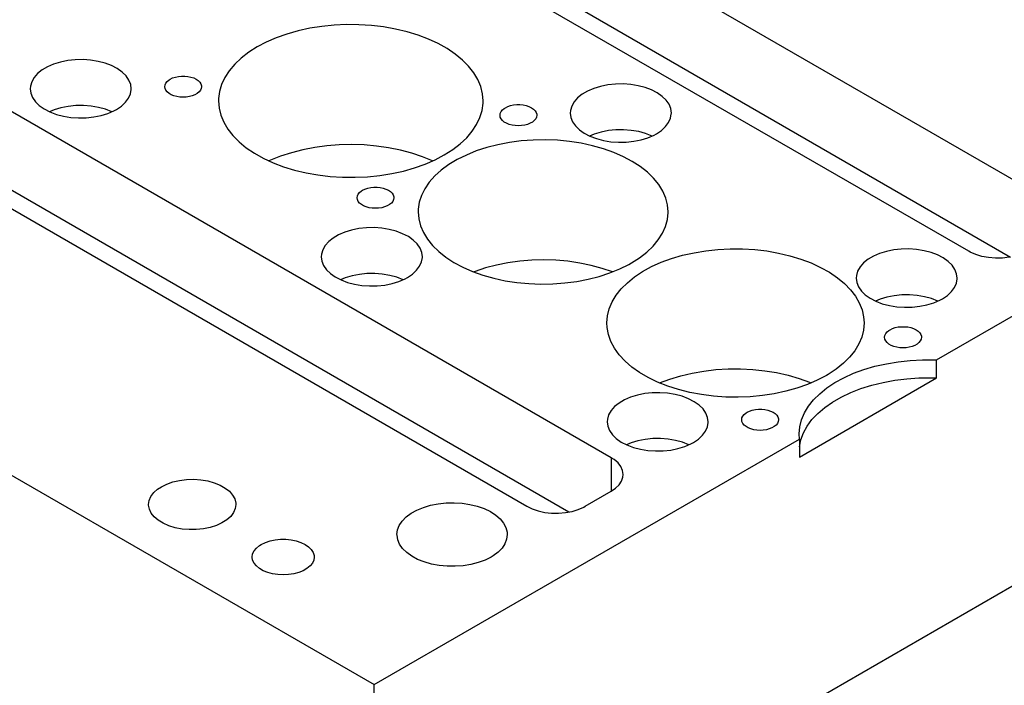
# Model space of a CAD drawing. Header units: inches. Extents: x 3 to 351, y 4 to 271.
# Tile 385 of 530: x 204.97 to 211.67, y 109.36 to 113.89. Entities that reach past the tile are written whole.
import ezdxf

# ---------------------------------------------------------------- set-up
doc = ezdxf.new("R2010")
doc.units = ezdxf.units.IN
doc.header["$LTSCALE"] = 0.5
doc.header["$MEASUREMENT"] = 0
doc.layers.add('STR_1', color=7, linetype='Continuous')

msp = doc.modelspace()

# ---------------------------------------------------------------- linework, layer by layer
at = {"layer": 'STR_1', "color": 190, "linetype": 'Continuous'}
for p, q in [((207.3347, 115.3429), (212.0016, 112.6484)), ((211.4288, 112.3178), (206.7619, 115.0122)), ((207.3347, 114.8064), (211.7135, 112.2784)), ((207.1116, 113.8559), (207.0281, 113.8474)), ((207.1962, 113.8598), (207.1116, 113.8559)), ((207.281, 113.859), (207.1962, 113.8598)), ((207.3653, 113.8537), (207.281, 113.859)), ((207.4484, 113.8438), (207.3653, 113.8537)), ((206.7908, 113.7955), (206.7185, 113.7699)), ((206.8669, 113.8171), (206.7908, 113.7955)), ((206.9463, 113.8345), (206.8669, 113.8171)), ((207.0281, 113.8474), (206.9463, 113.8345)), ((207.5295, 113.8294), (207.4484, 113.8438)), ((207.6079, 113.8107), (207.5295, 113.8294)), ((207.6829, 113.7878), (207.6079, 113.8107)), ((207.7538, 113.7609), (207.6829, 113.7878)), ((206.6507, 113.7405), (206.588, 113.7075)), ((206.7185, 113.7699), (206.6507, 113.7405)), ((207.82, 113.7303), (207.7538, 113.7609)), ((207.881, 113.6962), (207.82, 113.7303)), ((206.531, 113.6712), (206.4802, 113.632)), ((206.588, 113.7075), (206.531, 113.6712)), ((207.9361, 113.659), (207.881, 113.6962)), ((207.9849, 113.6189), (207.9361, 113.659)), ((208.9964, 110.9134), (204.3295, 113.6078)), ((205.2042, 113.5907), (205.1622, 113.5725)), ((205.2505, 113.6049), (205.2042, 113.5907)), ((205.2999, 113.6149), (205.2505, 113.6049)), ((205.3514, 113.6204), (205.2999, 113.6149)), ((205.4038, 113.6213), (205.3514, 113.6204)), ((205.4558, 113.6177), (205.4038, 113.6213)), ((205.5063, 113.6095), (205.4558, 113.6177)), ((205.554, 113.597), (205.5063, 113.6095)), ((205.5979, 113.5804), (205.554, 113.597)), ((206.4359, 113.5902), (206.3987, 113.5462)), ((206.4802, 113.632), (206.4359, 113.5902)), ((208.0269, 113.5764), (207.9849, 113.6189)), ((205.0949, 113.5264), (205.0711, 113.4994)), ((205.1255, 113.551), (205.0949, 113.5264)), ((205.1622, 113.5725), (205.1255, 113.551)), ((205.6368, 113.5602), (205.5979, 113.5804)), ((205.6701, 113.5368), (205.6368, 113.5602)), ((205.6967, 113.5108), (205.6701, 113.5368)), ((206.3987, 113.5462), (206.3688, 113.5004)), ((208.0618, 113.5318), (208.0269, 113.5764)), ((208.0893, 113.4854), (208.0618, 113.5318)), ((205.0547, 113.4707), (205.046, 113.4409)), ((205.0711, 113.4994), (205.0547, 113.4707)), ((205.7163, 113.4827), (205.6967, 113.5108)), ((205.7281, 113.4533), (205.7163, 113.4827)), ((205.7321, 113.4231), (205.7281, 113.4533)), ((205.9618, 113.4499), (205.9674, 113.4621)), ((205.9674, 113.4621), (205.9766, 113.4735)), ((205.9766, 113.4735), (205.9891, 113.4838)), ((205.9891, 113.4838), (205.9965, 113.4884)), ((205.9965, 113.4884), (206.0132, 113.4965)), ((206.0132, 113.4965), (206.0321, 113.5028)), ((206.0321, 113.5028), (206.0525, 113.5071)), ((206.0525, 113.5071), (206.074, 113.5093)), ((206.074, 113.5093), (206.0958, 113.5093)), ((206.0958, 113.5093), (206.1172, 113.5071)), ((206.1172, 113.5071), (206.1377, 113.5028)), ((206.1377, 113.5028), (206.1566, 113.4965)), ((206.1566, 113.4965), (206.1733, 113.4884)), ((206.1733, 113.4884), (206.1873, 113.4788)), ((206.1873, 113.4788), (206.1982, 113.4679)), ((206.1982, 113.4679), (206.2056, 113.4561)), ((206.2056, 113.4561), (206.2094, 113.4437)), ((206.3465, 113.4531), (206.332, 113.4049)), ((206.3688, 113.5004), (206.3465, 113.4531)), ((208.1091, 113.4378), (208.0893, 113.4854)), ((209.0249, 113.4551), (208.9733, 113.4495)), ((209.0772, 113.456), (209.0249, 113.4551)), ((209.1292, 113.4524), (209.0772, 113.456)), ((209.1797, 113.4442), (209.1292, 113.4524)), ((205.046, 113.4409), (205.0446, 113.4231)), ((205.0446, 113.4231), (205.0486, 113.3929)), ((205.0486, 113.3929), (205.0605, 113.3635)), ((205.7139, 113.3592), (205.7269, 113.3885)), ((205.7269, 113.3885), (205.732, 113.4186)), ((205.732, 113.4186), (205.7321, 113.4231)), ((205.9599, 113.4374), (205.9618, 113.4499)), ((205.9618, 113.4248), (205.9599, 113.4374)), ((205.9674, 113.4127), (205.9618, 113.4248)), ((205.9766, 113.4013), (205.9674, 113.4127)), ((205.9891, 113.391), (205.9766, 113.4013)), ((206.0045, 113.3821), (205.9891, 113.391)), ((206.1806, 113.391), (206.1652, 113.3821)), ((206.1931, 113.4013), (206.1806, 113.391)), ((206.2023, 113.4127), (206.1931, 113.4013)), ((206.208, 113.4248), (206.2023, 113.4127)), ((206.2099, 113.4374), (206.208, 113.4248)), ((206.2094, 113.4437), (206.2099, 113.4374)), ((206.332, 113.4049), (206.3255, 113.356)), ((208.1211, 113.3893), (208.1091, 113.4378)), ((208.1251, 113.3404), (208.1211, 113.3893)), ((208.7989, 113.3856), (208.7683, 113.3611)), ((208.8356, 113.4072), (208.7989, 113.3856)), ((208.8776, 113.4253), (208.8356, 113.4072)), ((208.9239, 113.4395), (208.8776, 113.4253)), ((208.9733, 113.4495), (208.9239, 113.4395)), ((209.2274, 113.4317), (209.1797, 113.4442)), ((209.2713, 113.4151), (209.2274, 113.4317)), ((209.3103, 113.3949), (209.2713, 113.4151)), ((209.3435, 113.3715), (209.3103, 113.3949)), ((205.0605, 113.3635), (205.08, 113.3354)), ((205.08, 113.3354), (205.1067, 113.3093)), ((205.6656, 113.3057), (205.6933, 113.3314)), ((205.6933, 113.3314), (205.7139, 113.3592)), ((206.0224, 113.3749), (206.0045, 113.3821)), ((206.0421, 113.3696), (206.0224, 113.3749)), ((206.0632, 113.3663), (206.0421, 113.3696)), ((206.0849, 113.3652), (206.0632, 113.3663)), ((206.1066, 113.3663), (206.0849, 113.3652)), ((206.1276, 113.3696), (206.1066, 113.3663)), ((206.1474, 113.3749), (206.1276, 113.3696)), ((206.1652, 113.3821), (206.1474, 113.3749)), ((206.3255, 113.356), (206.3251, 113.3404)), ((206.3251, 113.3404), (206.3291, 113.2915)), ((208.118, 113.2754), (208.1247, 113.3243)), ((208.1247, 113.3243), (208.1251, 113.3404)), ((208.7445, 113.3341), (208.7281, 113.3054)), ((208.7683, 113.3611), (208.7445, 113.3341)), ((209.3702, 113.3455), (209.3435, 113.3715)), ((209.3897, 113.3174), (209.3702, 113.3455)), ((209.4016, 113.2879), (209.3897, 113.3174)), ((203.7567, 113.2771), (208.4236, 110.5827)), ((205.1067, 113.3093), (205.1399, 113.2859)), ((205.1399, 113.2859), (205.1789, 113.2657)), ((205.2076, 113.28), (205.1758, 113.2671)), ((205.1789, 113.2657), (205.2228, 113.2492)), ((205.2541, 113.2939), (205.2076, 113.28)), ((205.3038, 113.3035), (205.2541, 113.2939)), ((205.3554, 113.3087), (205.3038, 113.3035)), ((205.4078, 113.3093), (205.3554, 113.3087)), ((205.4597, 113.3053), (205.4078, 113.3093)), ((205.51, 113.2968), (205.4597, 113.3053)), ((205.5575, 113.284), (205.51, 113.2968)), ((205.5263, 113.2413), (205.5726, 113.2555)), ((205.601, 113.2671), (205.5575, 113.284)), ((205.5726, 113.2555), (205.6145, 113.2736)), ((205.6145, 113.2736), (205.6315, 113.2828)), ((205.6315, 113.2828), (205.6656, 113.3057)), ((206.3291, 113.2915), (206.3411, 113.243)), ((208.1035, 113.2272), (208.118, 113.2754)), ((208.2403, 113.2435), (208.2422, 113.256)), ((208.2422, 113.256), (208.2478, 113.2681)), ((208.2478, 113.2681), (208.2571, 113.2795)), ((208.2571, 113.2795), (208.2695, 113.2898)), ((208.2695, 113.2898), (208.2769, 113.2945)), ((208.2769, 113.2945), (208.2936, 113.3026)), ((208.2936, 113.3026), (208.3125, 113.3089)), ((208.3125, 113.3089), (208.333, 113.3132)), ((208.333, 113.3132), (208.3544, 113.3154)), ((208.3544, 113.3154), (208.3762, 113.3154)), ((208.3762, 113.3154), (208.3977, 113.3132)), ((208.3977, 113.3132), (208.4181, 113.3089)), ((208.4181, 113.3089), (208.437, 113.3026)), ((208.437, 113.3026), (208.4537, 113.2945)), ((208.4537, 113.2945), (208.4677, 113.2849)), ((208.4677, 113.2849), (208.4786, 113.274)), ((208.4786, 113.274), (208.486, 113.2621)), ((208.486, 113.2621), (208.4898, 113.2497)), ((208.7194, 113.2755), (208.7181, 113.2577)), ((208.7181, 113.2577), (208.722, 113.2276)), ((208.7281, 113.3054), (208.7194, 113.2755)), ((209.4003, 113.2232), (209.4055, 113.2533)), ((209.4056, 113.2577), (209.4016, 113.2879)), ((209.4055, 113.2533), (209.4056, 113.2577)), ((205.2228, 113.2492), (205.2705, 113.2367)), ((205.2705, 113.2367), (205.3209, 113.2285)), ((205.3209, 113.2285), (205.373, 113.2248)), ((205.373, 113.2248), (205.4253, 113.2258)), ((205.4253, 113.2258), (205.4769, 113.2313)), ((205.4769, 113.2313), (205.5263, 113.2413)), ((206.3411, 113.243), (206.3609, 113.1954)), ((206.3609, 113.1954), (206.3884, 113.1491)), ((208.0811, 113.18), (208.1035, 113.2272)), ((208.2422, 113.2309), (208.2403, 113.2435)), ((208.2478, 113.2188), (208.2422, 113.2309)), ((208.2571, 113.2074), (208.2478, 113.2188)), ((208.2695, 113.1971), (208.2571, 113.2074)), ((208.285, 113.1882), (208.2695, 113.1971)), ((208.3028, 113.181), (208.285, 113.1882)), ((208.4457, 113.1882), (208.4278, 113.181)), ((208.4611, 113.1971), (208.4457, 113.1882)), ((208.4736, 113.2074), (208.4611, 113.1971)), ((208.4828, 113.2188), (208.4736, 113.2074)), ((208.4884, 113.2309), (208.4828, 113.2188)), ((208.4903, 113.2435), (208.4884, 113.2309)), ((208.4898, 113.2497), (208.4903, 113.2435)), ((208.722, 113.2276), (208.7339, 113.1981)), ((208.7339, 113.1981), (208.7534, 113.17)), ((209.3667, 113.1661), (209.3873, 113.1939)), ((209.3873, 113.1939), (209.4003, 113.2232)), ((211.2093, 111.5787), (214.1017, 113.2486)), ((206.3884, 113.1491), (206.4233, 113.1044)), ((208.0138, 113.0902), (208.0511, 113.1341)), ((208.0511, 113.1341), (208.0811, 113.18)), ((208.3226, 113.1756), (208.3028, 113.181)), ((208.3436, 113.1724), (208.3226, 113.1756)), ((208.3653, 113.1713), (208.3436, 113.1724)), ((208.387, 113.1724), (208.3653, 113.1713)), ((208.4081, 113.1756), (208.387, 113.1724)), ((208.4278, 113.181), (208.4081, 113.1756)), ((208.7534, 113.17), (208.7801, 113.144)), ((208.7801, 113.144), (208.8133, 113.1206)), ((208.8133, 113.1206), (208.8523, 113.1004)), ((208.9275, 113.1285), (208.881, 113.1146)), ((208.9772, 113.1382), (208.9275, 113.1285)), ((209.0288, 113.1434), (208.9772, 113.1382)), ((209.0812, 113.144), (209.0288, 113.1434)), ((209.1331, 113.14), (209.0812, 113.144)), ((209.1834, 113.1315), (209.1331, 113.14)), ((209.2309, 113.1186), (209.1834, 113.1315)), ((209.2744, 113.1018), (209.2309, 113.1186)), ((209.288, 113.1083), (209.3049, 113.1174)), ((209.3049, 113.1174), (209.339, 113.1404)), ((209.339, 113.1404), (209.3667, 113.1661)), ((208.7083, 110.5433), (204.3295, 113.0714)), ((206.4233, 113.1044), (206.4653, 113.0619)), ((206.4653, 113.0619), (206.5141, 113.0218)), ((207.9695, 113.0484), (208.0138, 113.0902)), ((208.3043, 113.0578), (208.2261, 113.0428)), ((208.3847, 113.0684), (208.3043, 113.0578)), ((208.4665, 113.0744), (208.3847, 113.0684)), ((208.5489, 113.0758), (208.4665, 113.0744)), ((208.6311, 113.0726), (208.5489, 113.0758)), ((208.7125, 113.0649), (208.6311, 113.0726)), ((208.7921, 113.0526), (208.7125, 113.0649)), ((208.8693, 113.0359), (208.7921, 113.0526)), ((208.881, 113.1146), (208.8492, 113.1018)), ((208.8523, 113.1004), (208.8962, 113.0838)), ((208.8962, 113.0838), (208.9439, 113.0713)), ((208.9439, 113.0713), (208.9944, 113.0631)), ((208.9944, 113.0631), (209.0464, 113.0595)), ((209.0464, 113.0595), (209.0988, 113.0604)), ((209.0988, 113.0604), (209.1503, 113.066)), ((209.1503, 113.066), (209.1997, 113.076)), ((209.1997, 113.076), (209.246, 113.0902)), ((209.246, 113.0902), (209.288, 113.1083)), ((206.5141, 113.0218), (206.5692, 112.9846)), ((206.5692, 112.9846), (206.6302, 112.9505)), ((206.8219, 112.9885), (206.748, 112.9645)), ((206.8995, 113.0083), (206.8219, 112.9885)), ((206.9799, 113.0239), (206.8995, 113.0083)), ((207.0625, 113.035), (206.9799, 113.0239)), ((207.1466, 113.0415), (207.0625, 113.035)), ((207.2314, 113.0435), (207.1466, 113.0415)), ((207.3161, 113.0409), (207.2314, 113.0435)), ((207.4, 113.0336), (207.3161, 113.0409)), ((207.4823, 113.0219), (207.4, 113.0336)), ((207.5624, 113.0057), (207.4823, 113.0219)), ((207.6394, 112.9852), (207.5624, 113.0057)), ((207.7128, 112.9606), (207.6394, 112.9852)), ((207.8615, 112.973), (207.9186, 113.0092)), ((207.9186, 113.0092), (207.9695, 113.0484)), ((208.0791, 113), (208.0116, 112.9726)), ((208.1508, 113.0234), (208.0791, 113)), ((208.2261, 113.0428), (208.1508, 113.0234)), ((208.9434, 113.015), (208.8693, 113.0359)), ((209.0136, 112.99), (208.9434, 113.015)), ((209.0793, 112.9613), (209.0136, 112.99)), ((206.6302, 112.9505), (206.6964, 112.9199)), ((206.6782, 112.9366), (206.6683, 112.9322)), ((206.748, 112.9645), (206.6782, 112.9366)), ((206.6964, 112.9199), (206.7673, 112.893)), ((207.7819, 112.9322), (207.7128, 112.9606)), ((207.7317, 112.9109), (207.7995, 112.9404)), ((207.7995, 112.9404), (207.8615, 112.973)), ((207.949, 112.9416), (207.892, 112.9073)), ((208.0116, 112.9726), (207.949, 112.9416)), ((209.1398, 112.929), (209.0793, 112.9613)), ((209.1946, 112.8934), (209.1398, 112.929)), ((206.7673, 112.893), (206.8423, 112.8701)), ((206.8423, 112.8701), (206.9207, 112.8514)), ((206.9207, 112.8514), (207.0018, 112.8371)), ((207.5039, 112.8464), (207.5833, 112.8637)), ((207.5833, 112.8637), (207.6594, 112.8853)), ((207.6594, 112.8853), (207.7317, 112.9109)), ((207.8409, 112.8699), (207.7964, 112.8298)), ((207.892, 112.9073), (207.8409, 112.8699)), ((209.2432, 112.855), (209.1946, 112.8934)), ((209.2852, 112.814), (209.2432, 112.855)), ((207.0018, 112.8371), (207.0849, 112.8272)), ((207.0849, 112.8272), (207.1692, 112.8218)), ((207.1692, 112.8218), (207.254, 112.8211)), ((207.254, 112.8211), (207.3386, 112.825)), ((207.3386, 112.825), (207.4221, 112.8334)), ((207.4221, 112.8334), (207.5039, 112.8464)), ((207.7588, 112.7875), (207.7285, 112.7432)), ((207.7964, 112.8298), (207.7588, 112.7875)), ((209.32, 112.7709), (209.2852, 112.814)), ((207.2756, 112.7068), (207.2848, 112.7182)), ((207.2848, 112.7182), (207.2973, 112.7285)), ((207.2973, 112.7285), (207.3046, 112.7332)), ((207.3046, 112.7332), (207.3213, 112.7412)), ((207.3213, 112.7412), (207.3402, 112.7475)), ((207.3402, 112.7475), (207.3607, 112.7518)), ((207.3607, 112.7518), (207.3821, 112.754)), ((207.3821, 112.754), (207.4039, 112.754)), ((207.4039, 112.754), (207.4254, 112.7518)), ((207.4254, 112.7518), (207.4459, 112.7475)), ((207.4459, 112.7475), (207.4647, 112.7412)), ((207.4647, 112.7412), (207.4814, 112.7332)), ((207.4814, 112.7332), (207.4954, 112.7235)), ((207.4954, 112.7235), (207.5063, 112.7126)), ((207.7285, 112.7432), (207.7058, 112.6975)), ((209.3475, 112.726), (209.32, 112.7709)), ((209.3673, 112.6798), (209.3475, 112.726)), ((201.6566, 112.677), (207.3842, 109.3702)), ((207.268, 112.6821), (207.2699, 112.6947)), ((207.2699, 112.6696), (207.268, 112.6821)), ((207.2699, 112.6947), (207.2756, 112.7068)), ((207.2756, 112.6574), (207.2699, 112.6696)), ((207.2848, 112.646), (207.2756, 112.6574)), ((207.5105, 112.6574), (207.5013, 112.646)), ((207.5063, 112.7126), (207.5138, 112.7008)), ((207.5161, 112.6696), (207.5105, 112.6574)), ((207.5138, 112.7008), (207.5176, 112.6884)), ((207.518, 112.6821), (207.5161, 112.6696)), ((207.5176, 112.6884), (207.518, 112.6821)), ((207.6908, 112.6507), (207.6838, 112.6032)), ((207.7058, 112.6975), (207.6908, 112.6507)), ((209.3792, 112.6327), (209.3673, 112.6798)), ((207.2973, 112.6357), (207.2848, 112.646)), ((207.3127, 112.6268), (207.2973, 112.6357)), ((207.3305, 112.6196), (207.3127, 112.6268)), ((207.3503, 112.6143), (207.3305, 112.6196)), ((207.3713, 112.6111), (207.3503, 112.6143)), ((207.393, 112.61), (207.3713, 112.6111)), ((207.4147, 112.6111), (207.393, 112.61)), ((207.4358, 112.6143), (207.4147, 112.6111)), ((207.4555, 112.6196), (207.4358, 112.6143)), ((207.4734, 112.6268), (207.4555, 112.6196)), ((207.4888, 112.6357), (207.4734, 112.6268)), ((207.5013, 112.646), (207.4888, 112.6357)), ((207.6838, 112.6032), (207.6832, 112.5852)), ((207.6832, 112.5852), (207.6872, 112.5376)), ((209.3785, 112.5331), (209.3832, 112.5806)), ((209.3832, 112.5852), (209.3792, 112.6327)), ((209.3832, 112.5806), (209.3832, 112.5852)), ((207.6872, 112.5376), (207.6992, 112.4905)), ((209.3657, 112.4861), (209.3785, 112.5331)), ((207.1841, 112.4476), (207.1421, 112.4295)), ((207.2304, 112.4618), (207.1841, 112.4476)), ((207.2798, 112.4718), (207.2304, 112.4618)), ((207.3313, 112.4773), (207.2798, 112.4718)), ((207.3837, 112.4783), (207.3313, 112.4773)), ((207.4357, 112.4746), (207.3837, 112.4783)), ((207.4862, 112.4664), (207.4357, 112.4746)), ((207.5339, 112.4539), (207.4862, 112.4664)), ((207.5778, 112.4374), (207.5339, 112.4539)), ((207.6992, 112.4905), (207.719, 112.4443)), ((209.3452, 112.44), (209.3657, 112.4861)), ((207.0748, 112.3833), (207.051, 112.3564)), ((207.1054, 112.4079), (207.0748, 112.3833)), ((207.1421, 112.4295), (207.1054, 112.4079)), ((207.6167, 112.4172), (207.5778, 112.4374)), ((207.65, 112.3938), (207.6167, 112.4172)), ((207.6766, 112.3677), (207.65, 112.3938)), ((207.719, 112.4443), (207.7465, 112.3995)), ((207.7465, 112.3995), (207.7813, 112.3563)), ((209.2815, 112.3523), (209.317, 112.3953)), ((209.317, 112.3953), (209.3452, 112.44)), ((207.0346, 112.3276), (207.0259, 112.2978)), ((207.051, 112.3564), (207.0346, 112.3276)), ((207.6962, 112.3396), (207.6766, 112.3677)), ((207.708, 112.3102), (207.6962, 112.3396)), ((207.7813, 112.3563), (207.8232, 112.3153)), ((207.8232, 112.3153), (207.8719, 112.2769)), ((209.2389, 112.3116), (209.2815, 112.3523)), ((209.5598, 112.3082), (209.6402, 112.3216)), ((209.6402, 112.3216), (209.7224, 112.3304)), ((209.7224, 112.3304), (209.8057, 112.3347)), ((209.8057, 112.3347), (209.8894, 112.3343)), ((209.8894, 112.3343), (209.9726, 112.3294)), ((209.9726, 112.3294), (210.0546, 112.3199)), ((210.0546, 112.3199), (210.1346, 112.3059)), ((210.8684, 112.3169), (210.8222, 112.3026)), ((210.9179, 112.3269), (210.8684, 112.3169)), ((210.9694, 112.3324), (210.9179, 112.3269)), ((211.0218, 112.3333), (210.9694, 112.3324)), ((211.0738, 112.3297), (211.0218, 112.3333)), ((211.1242, 112.3215), (211.0738, 112.3297)), ((211.172, 112.309), (211.1242, 112.3215)), ((211.4388, 112.3123), (211.4288, 112.3178)), ((207.0259, 112.2978), (207.0245, 112.28)), ((207.0245, 112.28), (207.0285, 112.2498)), ((207.0285, 112.2498), (207.0404, 112.2204)), ((207.7068, 112.2454), (207.7119, 112.2755)), ((207.712, 112.28), (207.708, 112.3102)), ((207.7119, 112.2755), (207.712, 112.28)), ((207.8719, 112.2769), (207.9267, 112.2414)), ((208.3744, 112.2508), (208.2943, 112.2396)), ((208.4561, 112.2574), (208.3744, 112.2508)), ((208.5385, 112.2594), (208.4561, 112.2574)), ((208.6208, 112.2568), (208.5385, 112.2594)), ((208.7023, 112.2496), (208.6208, 112.2568)), ((208.7822, 112.2379), (208.7023, 112.2496)), ((209.1343, 112.2382), (209.1897, 112.2734)), ((209.1897, 112.2734), (209.2389, 112.3116)), ((209.3369, 112.2427), (209.4075, 112.2686)), ((209.4075, 112.2686), (209.482, 112.2905)), ((209.482, 112.2905), (209.5598, 112.3082)), ((210.1346, 112.3059), (210.212, 112.2875)), ((210.212, 112.2875), (210.286, 112.265)), ((210.286, 112.265), (210.3559, 112.2385)), ((210.7435, 112.2629), (210.7129, 112.2384)), ((210.7802, 112.2845), (210.7435, 112.2629)), ((210.8222, 112.3026), (210.7802, 112.2845)), ((211.2158, 112.2924), (211.172, 112.309)), ((211.2548, 112.2722), (211.2158, 112.2924)), ((211.288, 112.2488), (211.2548, 112.2722)), ((211.3147, 112.2228), (211.288, 112.2488)), ((211.4764, 112.2957), (211.4388, 112.3123)), ((211.5183, 112.2831), (211.4764, 112.2957)), ((211.5632, 112.2746), (211.5183, 112.2831)), ((211.61, 112.2707), (211.5632, 112.2746)), ((211.6573, 112.2714), (211.61, 112.2707)), ((211.7037, 112.2766), (211.6573, 112.2714)), ((207.0404, 112.2204), (207.0599, 112.1923)), ((207.0599, 112.1923), (207.0866, 112.1663)), ((207.6455, 112.1626), (207.6732, 112.1883)), ((207.6732, 112.1883), (207.6937, 112.2161)), ((207.6937, 112.2161), (207.7068, 112.2454)), ((207.9267, 112.2414), (207.9872, 112.2091)), ((207.9872, 112.2091), (208.0529, 112.1803)), ((208.0529, 112.1803), (208.1231, 112.1553)), ((208.0703, 112.1802), (208.0616, 112.1769)), ((208.1415, 112.2042), (208.0703, 112.1802)), ((208.2164, 112.224), (208.1415, 112.2042)), ((208.2943, 112.2396), (208.2164, 112.224)), ((208.8597, 112.2218), (208.7822, 112.2379)), ((208.9342, 112.2014), (208.8597, 112.2218)), ((209.0049, 112.1769), (208.9342, 112.2014)), ((208.9874, 112.1704), (209.0549, 112.1977)), ((209.0549, 112.1977), (209.1175, 112.2287)), ((209.1175, 112.2287), (209.1343, 112.2382)), ((209.1552, 112.1434), (209.2102, 112.1798)), ((209.2102, 112.1798), (209.2709, 112.213)), ((209.2709, 112.213), (209.3369, 112.2427)), ((210.3559, 112.2385), (210.4211, 112.2083)), ((210.4211, 112.2083), (210.4811, 112.1746)), ((210.6726, 112.1827), (210.664, 112.1529)), ((210.6891, 112.2114), (210.6726, 112.1827)), ((210.7129, 112.2384), (210.6891, 112.2114)), ((211.3342, 112.1947), (211.3147, 112.2228)), ((211.3461, 112.1652), (211.3342, 112.1947)), ((207.0866, 112.1663), (207.1198, 112.1429)), ((207.1198, 112.1429), (207.1588, 112.1226)), ((207.1875, 112.1369), (207.1557, 112.1241)), ((207.1588, 112.1226), (207.2027, 112.1061)), ((207.234, 112.1508), (207.1875, 112.1369)), ((207.2837, 112.1605), (207.234, 112.1508)), ((207.3353, 112.1656), (207.2837, 112.1605)), ((207.3877, 112.1662), (207.3353, 112.1656)), ((207.4396, 112.1622), (207.3877, 112.1662)), ((207.4899, 112.1537), (207.4396, 112.1622)), ((207.5374, 112.1409), (207.4899, 112.1537)), ((207.5062, 112.0982), (207.5525, 112.1124)), ((207.5809, 112.1241), (207.5374, 112.1409)), ((207.5525, 112.1124), (207.5944, 112.1305)), ((207.5944, 112.1305), (207.6114, 112.1397)), ((207.6114, 112.1397), (207.6455, 112.1626)), ((208.1231, 112.1553), (208.1971, 112.1344)), ((208.1971, 112.1344), (208.2744, 112.1177)), ((208.2744, 112.1177), (208.354, 112.1055)), ((208.6818, 112.102), (208.7621, 112.1126)), ((208.7621, 112.1126), (208.8404, 112.1276)), ((208.8404, 112.1276), (208.9157, 112.1469)), ((208.9157, 112.1469), (208.9874, 112.1704)), ((209.1065, 112.1041), (209.1552, 112.1434)), ((210.4811, 112.1746), (210.5352, 112.1378)), ((210.5352, 112.1378), (210.5829, 112.0981)), ((210.664, 112.1529), (210.6626, 112.1351)), ((210.6626, 112.1351), (210.6666, 112.1049)), ((211.3448, 112.1005), (211.35, 112.1306)), ((211.3501, 112.1351), (211.3461, 112.1652)), ((211.35, 112.1306), (211.3501, 112.1351)), ((207.2027, 112.1061), (207.2504, 112.0936)), ((207.2504, 112.0936), (207.3008, 112.0854)), ((207.3008, 112.0854), (207.3529, 112.0817)), ((207.3529, 112.0817), (207.4052, 112.0827)), ((207.4052, 112.0827), (207.4568, 112.0882)), ((207.4568, 112.0882), (207.5062, 112.0982)), ((208.354, 112.1055), (208.4353, 112.0977)), ((208.4353, 112.0977), (208.5176, 112.0945)), ((208.5176, 112.0945), (208.6, 112.0959)), ((208.6, 112.0959), (208.6818, 112.102)), ((209.0296, 112.0185), (209.0645, 112.0624)), ((209.0645, 112.0624), (209.1065, 112.1041)), ((210.5829, 112.0981), (210.6239, 112.056)), ((210.6239, 112.056), (210.6577, 112.0118)), ((210.6666, 112.1049), (210.6785, 112.0754)), ((210.6785, 112.0754), (210.698, 112.0474)), ((210.698, 112.0474), (210.7247, 112.0213)), ((211.3112, 112.0434), (211.3318, 112.0712)), ((211.3318, 112.0712), (211.3448, 112.1005)), ((209.0022, 111.9729), (209.0296, 112.0185)), ((210.6577, 112.0118), (210.684, 111.966)), ((210.7247, 112.0213), (210.7579, 111.9979)), ((210.7579, 111.9979), (210.7969, 111.9777)), ((210.8255, 111.992), (210.7937, 111.9791)), ((210.7969, 111.9777), (210.8407, 111.9612)), ((210.8721, 112.0059), (210.8255, 111.992)), ((210.9217, 112.0155), (210.8721, 112.0059)), ((210.9733, 112.0207), (210.9217, 112.0155)), ((211.0257, 112.0213), (210.9733, 112.0207)), ((211.0777, 112.0173), (211.0257, 112.0213)), ((211.128, 112.0088), (211.0777, 112.0173)), ((211.1754, 111.996), (211.128, 112.0088)), ((211.219, 111.9791), (211.1754, 111.996)), ((211.1905, 111.9675), (211.2325, 111.9856)), ((211.2325, 111.9856), (211.2494, 111.9947)), ((211.2494, 111.9947), (211.2835, 112.0177)), ((211.2835, 112.0177), (211.3112, 112.0434)), ((208.9704, 111.8781), (208.9823, 111.9259)), ((208.9823, 111.9259), (209.0022, 111.9729)), ((210.684, 111.966), (210.7027, 111.9189)), ((210.7027, 111.9189), (210.7135, 111.871)), ((210.8407, 111.9612), (210.8885, 111.9487)), ((210.8885, 111.9487), (210.9389, 111.9405)), ((210.9389, 111.9405), (210.9909, 111.9368)), ((210.9909, 111.9368), (211.0433, 111.9378)), ((211.0433, 111.9378), (211.0948, 111.9433)), ((211.0948, 111.9433), (211.1443, 111.9533)), ((211.1443, 111.9533), (211.1905, 111.9675)), ((208.9664, 111.8299), (208.9704, 111.8781)), ((210.7135, 111.871), (210.7164, 111.8299)), ((208.968, 111.799), (208.9664, 111.8299)), ((208.9771, 111.751), (208.968, 111.799)), ((210.7124, 111.7817), (210.7004, 111.7339)), ((210.7164, 111.8299), (210.7124, 111.7817)), ((210.8733, 111.769), (210.8858, 111.7793)), ((210.8858, 111.7793), (210.8932, 111.784)), ((210.8932, 111.784), (210.9099, 111.7921)), ((210.9099, 111.7921), (210.9288, 111.7984)), ((210.9288, 111.7984), (210.9492, 111.8027)), ((210.9492, 111.8027), (210.9707, 111.8048)), ((210.9707, 111.8048), (210.9925, 111.8048)), ((210.9925, 111.8048), (211.014, 111.8027)), ((211.014, 111.8027), (211.0344, 111.7984)), ((211.0344, 111.7984), (211.0533, 111.7921)), ((211.0533, 111.7921), (211.07, 111.784)), ((211.07, 111.784), (211.084, 111.7743)), ((208.9941, 111.7038), (208.9771, 111.751)), ((210.7004, 111.7339), (210.6806, 111.687)), ((210.8566, 111.733), (210.8585, 111.7455)), ((210.8585, 111.7204), (210.8566, 111.733)), ((210.8585, 111.7455), (210.8641, 111.7576)), ((210.8641, 111.7083), (210.8585, 111.7204)), ((210.8641, 111.7576), (210.8733, 111.769)), ((211.084, 111.7743), (211.0949, 111.7635)), ((211.0949, 111.7635), (211.1023, 111.7516)), ((211.1047, 111.7204), (211.0991, 111.7083)), ((211.1023, 111.7516), (211.1061, 111.7392)), ((211.1066, 111.733), (211.1047, 111.7204)), ((211.1061, 111.7392), (211.1066, 111.733)), ((209.0188, 111.6576), (208.9941, 111.7038)), ((209.0511, 111.6131), (209.0188, 111.6576)), ((210.6806, 111.687), (210.6532, 111.6414)), ((210.8733, 111.6969), (210.8641, 111.7083)), ((210.8858, 111.6866), (210.8733, 111.6969)), ((210.9013, 111.6777), (210.8858, 111.6866)), ((210.9191, 111.6705), (210.9013, 111.6777)), ((210.9388, 111.6651), (210.9191, 111.6705)), ((210.9599, 111.6619), (210.9388, 111.6651)), ((210.9816, 111.6608), (210.9599, 111.6619)), ((211.0033, 111.6619), (210.9816, 111.6608)), ((211.0244, 111.6651), (211.0033, 111.6619)), ((211.0441, 111.6705), (211.0244, 111.6651)), ((211.0619, 111.6777), (211.0441, 111.6705)), ((211.0774, 111.6866), (211.0619, 111.6777)), ((211.0899, 111.6969), (211.0774, 111.6866)), ((211.0991, 111.7083), (211.0899, 111.6969)), ((209.0906, 111.5705), (209.0511, 111.6131)), ((210.6183, 111.5975), (210.5763, 111.5557)), ((210.6532, 111.6414), (210.6183, 111.5975)), ((211.0306, 111.5751), (211.1139, 111.5794)), ((211.1139, 111.5794), (211.1975, 111.5791)), ((211.1975, 111.5791), (211.2093, 111.5787)), ((211.2093, 111.4562), (211.2093, 111.5787)), ((209.1369, 111.5303), (209.0906, 111.5705)), ((209.1897, 111.4928), (209.1369, 111.5303)), ((209.6272, 111.5032), (209.7092, 111.5128)), ((209.7092, 111.5128), (209.7924, 111.5178)), ((209.7924, 111.5178), (209.876, 111.5182)), ((209.876, 111.5182), (209.9593, 111.514)), ((209.9593, 111.514), (210.0416, 111.5052)), ((210.5276, 111.5164), (210.4726, 111.4801)), ((210.5763, 111.5557), (210.5276, 111.5164)), ((210.645, 111.4874), (210.7156, 111.5133)), ((210.7156, 111.5133), (210.7901, 111.5353)), ((210.7901, 111.5353), (210.868, 111.553)), ((210.868, 111.553), (210.9483, 111.5663)), ((210.9483, 111.5663), (211.0306, 111.5751)), ((209.2484, 111.4584), (209.1897, 111.4928)), ((209.3125, 111.4274), (209.2484, 111.4584)), ((209.326, 111.4217), (209.3959, 111.4482)), ((209.3959, 111.4482), (209.4698, 111.4708)), ((209.4698, 111.4708), (209.5472, 111.4892)), ((209.5472, 111.4892), (209.6272, 111.5032)), ((210.0416, 111.5052), (210.122, 111.4919)), ((210.122, 111.4919), (210.1998, 111.4743)), ((210.1998, 111.4743), (210.2744, 111.4524)), ((210.2744, 111.4524), (210.345, 111.4265)), ((210.2766, 110.9177), (211.2093, 111.4562)), ((210.4601, 111.4727), (210.3982, 111.4402)), ((210.4726, 111.4801), (210.4601, 111.4727)), ((210.5183, 111.4245), (210.5791, 111.4577)), ((210.5791, 111.4577), (210.645, 111.4874)), ((210.9252, 111.4405), (211.007, 111.4506)), ((211.007, 111.4506), (211.0901, 111.4562)), ((211.0901, 111.4562), (211.1737, 111.4572)), ((211.1737, 111.4572), (211.2093, 111.4562)), ((214.1017, 111.4114), (207.3842, 107.5331)), ((209.3815, 111.4001), (209.3125, 111.4274)), ((209.4547, 111.3767), (209.3815, 111.4001)), ((209.5314, 111.3575), (209.4547, 111.3767)), ((210.2597, 111.3862), (210.1845, 111.3652)), ((210.3312, 111.4113), (210.2597, 111.3862)), ((210.3982, 111.4402), (210.3312, 111.4113)), ((210.345, 111.4265), (210.3568, 111.4217)), ((210.4147, 111.3489), (210.4634, 111.3881)), ((210.4634, 111.3881), (210.5183, 111.4245)), ((210.6257, 111.3569), (210.6951, 111.3839)), ((210.6951, 111.3839), (210.7685, 111.407)), ((210.7685, 111.407), (210.8455, 111.4259)), ((210.8455, 111.4259), (210.9252, 111.4405)), ((209.1286, 111.3249), (209.0867, 111.3068)), ((209.1749, 111.3391), (209.1286, 111.3249)), ((209.2244, 111.3491), (209.1749, 111.3391)), ((209.2759, 111.3546), (209.2244, 111.3491)), ((209.3283, 111.3556), (209.2759, 111.3546)), ((209.3803, 111.3519), (209.3283, 111.3556)), ((209.4307, 111.3438), (209.3803, 111.3519)), ((209.4784, 111.3312), (209.4307, 111.3438)), ((209.5223, 111.3147), (209.4784, 111.3312)), ((209.5613, 111.2945), (209.5223, 111.3147)), ((209.611, 111.3426), (209.5314, 111.3575)), ((209.6926, 111.3321), (209.611, 111.3426)), ((209.7756, 111.3262), (209.6926, 111.3321)), ((209.8592, 111.3248), (209.7756, 111.3262)), ((209.9427, 111.3281), (209.8592, 111.3248)), ((210.0252, 111.336), (209.9427, 111.3281)), ((210.106, 111.3484), (210.0252, 111.336)), ((210.1845, 111.3652), (210.106, 111.3484)), ((210.3727, 111.3071), (210.4147, 111.3489)), ((210.5021, 111.292), (210.5612, 111.3261)), ((210.5612, 111.3261), (210.6257, 111.3569)), ((209.0193, 111.2606), (208.9955, 111.2337)), ((209.0499, 111.2852), (209.0193, 111.2606)), ((209.0867, 111.3068), (209.0499, 111.2852)), ((209.5945, 111.2711), (209.5613, 111.2945)), ((209.6212, 111.245), (209.5945, 111.2711)), ((209.6407, 111.217), (209.6212, 111.245)), ((209.9565, 111.237), (209.977, 111.2413)), ((209.977, 111.2413), (209.9984, 111.2435)), ((209.9984, 111.2435), (210.0202, 111.2435)), ((210.0202, 111.2435), (210.0417, 111.2413)), ((210.0417, 111.2413), (210.0622, 111.237)), ((210.3103, 111.2176), (210.3378, 111.2632)), ((210.3378, 111.2632), (210.3727, 111.3071)), ((210.402, 111.2147), (210.4488, 111.2547)), ((210.4488, 111.2547), (210.5021, 111.292)), ((208.9705, 111.1751), (208.9691, 111.1573)), ((208.9791, 111.205), (208.9705, 111.1751)), ((208.9955, 111.2337), (208.9791, 111.205)), ((209.6526, 111.1875), (209.6407, 111.217)), ((209.6566, 111.1573), (209.6526, 111.1875)), ((209.8843, 111.1716), (209.8862, 111.1842)), ((209.8862, 111.1842), (209.8919, 111.1963)), ((209.8919, 111.1963), (209.9011, 111.2077)), ((209.9011, 111.2077), (209.9136, 111.218)), ((209.9136, 111.218), (209.9209, 111.2226)), ((209.9209, 111.2226), (209.9376, 111.2307)), ((209.9376, 111.2307), (209.9565, 111.237)), ((210.0622, 111.237), (210.081, 111.2307)), ((210.081, 111.2307), (210.0977, 111.2226)), ((210.0977, 111.2226), (210.1117, 111.213)), ((210.1117, 111.213), (210.1226, 111.2021)), ((210.1226, 111.2021), (210.1301, 111.1903)), ((210.1301, 111.1903), (210.1339, 111.1779)), ((210.1339, 111.1779), (210.1343, 111.1716)), ((210.2905, 111.1707), (210.3103, 111.2176)), ((210.362, 111.1723), (210.402, 111.2147)), ((208.9691, 111.1573), (208.9731, 111.1272)), ((208.9731, 111.1272), (208.985, 111.0977)), ((209.6383, 111.0935), (209.6513, 111.1228)), ((209.6513, 111.1228), (209.6565, 111.1529)), ((209.6565, 111.1529), (209.6566, 111.1573)), ((209.8862, 111.1591), (209.8843, 111.1716)), ((209.8919, 111.1469), (209.8862, 111.1591)), ((209.9011, 111.1355), (209.8919, 111.1469)), ((209.9136, 111.1252), (209.9011, 111.1355)), ((209.929, 111.1163), (209.9136, 111.1252)), ((209.9468, 111.1091), (209.929, 111.1163)), ((209.9666, 111.1038), (209.9468, 111.1091)), ((210.0718, 111.1091), (210.0521, 111.1038)), ((210.0897, 111.1163), (210.0718, 111.1091)), ((210.1051, 111.1252), (210.0897, 111.1163)), ((210.1176, 111.1355), (210.1051, 111.1252)), ((210.1268, 111.1469), (210.1176, 111.1355)), ((210.1324, 111.1591), (210.1268, 111.1469)), ((210.1343, 111.1716), (210.1324, 111.1591)), ((210.2745, 111.0747), (210.2785, 111.1229)), ((210.2785, 111.1229), (210.2905, 111.1707)), ((210.3039, 111.0819), (210.3292, 111.1279)), ((210.3292, 111.1279), (210.362, 111.1723)), ((207.3842, 109.3702), (210.2766, 111.0401)), ((208.985, 111.0977), (209.0045, 111.0696)), ((209.0045, 111.0696), (209.0311, 111.0436)), ((209.0311, 111.0436), (209.0644, 111.0202)), ((209.2798, 111.043), (209.2282, 111.0378)), ((209.3322, 111.0436), (209.2798, 111.043)), ((209.3842, 111.0396), (209.3322, 111.0436)), ((209.59, 111.04), (209.6177, 111.0656)), ((209.6177, 111.0656), (209.6383, 111.0935)), ((209.9876, 111.1005), (209.9666, 111.1038)), ((210.0093, 111.0995), (209.9876, 111.1005)), ((210.031, 111.1005), (210.0093, 111.0995)), ((210.0521, 111.1038), (210.031, 111.1005)), ((210.2766, 111.0401), (210.2745, 111.0747)), ((210.2766, 111.0401), (210.2766, 110.9177)), ((210.2863, 111.0347), (210.3039, 111.0819)), ((209.0644, 111.0202), (209.1034, 111)), ((209.132, 111.0142), (209.1002, 111.0014)), ((209.1034, 111), (209.1472, 110.9834)), ((209.1785, 111.0281), (209.132, 111.0142)), ((209.1472, 110.9834), (209.1949, 110.9709)), ((209.2282, 111.0378), (209.1785, 111.0281)), ((209.4344, 111.0311), (209.3842, 111.0396)), ((209.4013, 110.9656), (209.4508, 110.9755)), ((209.4819, 111.0182), (209.4344, 111.0311)), ((209.4508, 110.9755), (209.497, 110.9898)), ((209.5254, 111.0014), (209.4819, 111.0182)), ((209.497, 110.9898), (209.539, 111.0079)), ((209.539, 111.0079), (209.5559, 111.017)), ((209.5559, 111.017), (209.59, 111.04)), ((210.2766, 110.9867), (210.2863, 111.0347)), ((209.0168, 110.9003), (208.9964, 110.9134)), ((209.1949, 110.9709), (209.2454, 110.9627)), ((209.2454, 110.9627), (209.2974, 110.9591)), ((209.2974, 110.9591), (209.3498, 110.96)), ((209.3498, 110.96), (209.4013, 110.9656)), ((209.0432, 110.8776), (209.0168, 110.9003)), ((209.0626, 110.8527), (209.0432, 110.8776)), ((209.0744, 110.8263), (209.0626, 110.8527)), ((209.0676, 110.7547), (209.0767, 110.7815)), ((209.0784, 110.7991), (209.0744, 110.8263)), ((209.0767, 110.7815), (209.0784, 110.7991)), ((205.9116, 110.6996), (205.9368, 110.7162)), ((205.9368, 110.7162), (205.974, 110.7344)), ((205.974, 110.7344), (206.0158, 110.7488)), ((206.0158, 110.7488), (206.0611, 110.7591)), ((206.0611, 110.7591), (206.1087, 110.765)), ((206.1087, 110.765), (206.1573, 110.7663)), ((206.1573, 110.7663), (206.2057, 110.763)), ((206.2057, 110.763), (206.2525, 110.7551)), ((206.2525, 110.7551), (206.2964, 110.743)), ((206.2964, 110.743), (206.3363, 110.7269)), ((206.3363, 110.7269), (206.3711, 110.7072)), ((206.3711, 110.7072), (206.3999, 110.6846)), ((208.9964, 110.6848), (209.0269, 110.7057)), ((209.0269, 110.7057), (209.0509, 110.7292)), ((209.0509, 110.7292), (209.0676, 110.7547)), ((205.8539, 110.623), (205.8657, 110.6503)), ((205.8657, 110.6503), (205.8852, 110.676)), ((205.8852, 110.676), (205.9116, 110.6996)), ((206.3999, 110.6846), (206.4218, 110.6595)), ((206.4218, 110.6595), (206.4364, 110.6326)), ((208.8196, 110.5827), (208.9964, 110.6848)), ((205.8499, 110.595), (205.8539, 110.623)), ((205.85, 110.5912), (205.8499, 110.595)), ((205.855, 110.5633), (205.85, 110.5912)), ((206.4364, 110.6326), (206.4431, 110.6048)), ((206.4436, 110.595), (206.4396, 110.567)), ((206.4431, 110.6048), (206.4436, 110.595)), ((207.6746, 110.5572), (207.7191, 110.5756)), ((207.7191, 110.5756), (207.7678, 110.5901)), ((207.7678, 110.5901), (207.8196, 110.6003)), ((207.8196, 110.6003), (207.8734, 110.6061)), ((207.8734, 110.6061), (207.9281, 110.6072)), ((207.9281, 110.6072), (207.9825, 110.6038)), ((207.9825, 110.6038), (208.0355, 110.5958)), ((208.0355, 110.5958), (208.0859, 110.5834)), ((208.0859, 110.5834), (208.1326, 110.567)), ((208.4236, 110.5827), (208.4598, 110.5651)), ((208.7721, 110.5607), (208.8097, 110.5773)), ((208.8097, 110.5773), (208.8196, 110.5827)), ((205.8679, 110.5362), (205.855, 110.5633)), ((205.8883, 110.5107), (205.8679, 110.5362)), ((205.9156, 110.4874), (205.8883, 110.5107)), ((206.4083, 110.5139), (206.3819, 110.4903)), ((206.4278, 110.5397), (206.4083, 110.5139)), ((206.4396, 110.567), (206.4278, 110.5397)), ((207.575, 110.4827), (207.6018, 110.5103)), ((207.6018, 110.5103), (207.6352, 110.5353)), ((207.6352, 110.5353), (207.6746, 110.5572)), ((208.1326, 110.567), (208.1747, 110.5468)), ((208.1747, 110.5468), (208.2112, 110.5233)), ((208.2112, 110.5233), (208.2414, 110.4969)), ((208.4598, 110.5651), (208.5005, 110.5513)), ((208.5005, 110.5513), (208.5447, 110.5416)), ((208.5447, 110.5416), (208.5912, 110.5363)), ((208.5912, 110.5363), (208.6384, 110.5357)), ((208.6384, 110.5357), (208.6852, 110.5396)), ((208.6852, 110.5396), (208.7302, 110.548)), ((208.7302, 110.548), (208.7721, 110.5607)), ((205.9492, 110.467), (205.9156, 110.4874)), ((205.9881, 110.4501), (205.9492, 110.467)), ((206.0312, 110.4371), (205.9881, 110.4501)), ((206.2682, 110.4386), (206.2223, 110.4292)), ((206.3108, 110.4521), (206.2682, 110.4386)), ((206.3491, 110.4695), (206.3108, 110.4521)), ((206.3819, 110.4903), (206.3491, 110.4695)), ((207.5435, 110.4224), (207.5554, 110.4532)), ((207.5554, 110.4532), (207.575, 110.4827)), ((208.2414, 110.4969), (208.2647, 110.4683)), ((208.2647, 110.4683), (208.2805, 110.438)), ((208.2805, 110.438), (208.2885, 110.4068)), ((206.0775, 110.4283), (206.0312, 110.4371)), ((206.1256, 110.424), (206.0775, 110.4283)), ((206.1743, 110.4243), (206.1256, 110.424)), ((206.2223, 110.4292), (206.1743, 110.4243)), ((207.5395, 110.3909), (207.5435, 110.4224)), ((207.5396, 110.3868), (207.5395, 110.3909)), ((207.5446, 110.3553), (207.5396, 110.3868)), ((208.2895, 110.3909), (208.2855, 110.3593)), ((208.2885, 110.4068), (208.2895, 110.3909)), ((206.5828, 110.2987), (206.6039, 110.316)), ((206.6039, 110.316), (206.6163, 110.3239)), ((206.6163, 110.3239), (206.6445, 110.3375)), ((206.6445, 110.3375), (206.6763, 110.3481)), ((206.6763, 110.3481), (206.7109, 110.3554)), ((206.7109, 110.3554), (206.7471, 110.3591)), ((206.7471, 110.3591), (206.7839, 110.3591)), ((206.7839, 110.3591), (206.8201, 110.3554)), ((206.8201, 110.3554), (206.8546, 110.3481)), ((206.8546, 110.3481), (206.8865, 110.3375)), ((206.8865, 110.3375), (206.9146, 110.3239)), ((206.9146, 110.3239), (206.9383, 110.3076)), ((206.9383, 110.3076), (206.9567, 110.2892)), ((207.5575, 110.3246), (207.5446, 110.3553)), ((207.578, 110.2953), (207.5575, 110.3246)), ((208.2736, 110.3285), (208.2541, 110.299)), ((208.2855, 110.3593), (208.2736, 110.3285)), ((206.5545, 110.2378), (206.5577, 110.2589)), ((206.5577, 110.2166), (206.5545, 110.2378)), ((206.5577, 110.2589), (206.5672, 110.2794)), ((206.5672, 110.2794), (206.5828, 110.2987)), ((206.9567, 110.2892), (206.9692, 110.2693)), ((206.9692, 110.2693), (206.9756, 110.2484)), ((206.9764, 110.2378), (206.9732, 110.2166)), ((206.9756, 110.2484), (206.9764, 110.2378)), ((207.6057, 110.2681), (207.578, 110.2953)), ((207.6399, 110.2434), (207.6057, 110.2681)), ((207.68, 110.2219), (207.6399, 110.2434)), ((208.1797, 110.2378), (208.1383, 110.2171)), ((208.1938, 110.2464), (208.1797, 110.2378)), ((208.2273, 110.2714), (208.1938, 110.2464)), ((208.2541, 110.299), (208.2273, 110.2714)), ((206.5672, 110.1961), (206.5577, 110.2166)), ((206.5828, 110.1769), (206.5672, 110.1961)), ((206.6039, 110.1595), (206.5828, 110.1769)), ((206.9482, 110.1769), (206.9271, 110.1595)), ((206.9637, 110.1961), (206.9482, 110.1769)), ((206.9732, 110.2166), (206.9637, 110.1961)), ((207.7251, 110.204), (207.68, 110.2219)), ((207.7743, 110.1901), (207.7251, 110.204)), ((207.8264, 110.1804), (207.7743, 110.1901)), ((207.8804, 110.1752), (207.8264, 110.1804)), ((207.9351, 110.1747), (207.8804, 110.1752)), ((207.9894, 110.1787), (207.9351, 110.1747)), ((208.0421, 110.1873), (207.9894, 110.1787)), ((208.0921, 110.2002), (208.0421, 110.1873)), ((208.1383, 110.2171), (208.0921, 110.2002)), ((206.6299, 110.1445), (206.6039, 110.1595)), ((206.66, 110.1323), (206.6299, 110.1445)), ((206.6933, 110.1233), (206.66, 110.1323)), ((206.7288, 110.1178), (206.6933, 110.1233)), ((206.7655, 110.116), (206.7288, 110.1178)), ((206.8021, 110.1178), (206.7655, 110.116)), ((206.8376, 110.1233), (206.8021, 110.1178)), ((206.871, 110.1323), (206.8376, 110.1233)), ((206.9011, 110.1445), (206.871, 110.1323)), ((206.9271, 110.1595), (206.9011, 110.1445)), ((207.3842, 107.5331), (207.3842, 109.3702))]:
    msp.add_line(p, q, dxfattribs=at)
at = {"layer": 'STR_1', "color": 96, "linetype": 'Continuous'}
msp.add_line((208.9964, 110.9134), (208.9964, 110.6848), dxfattribs=at)

doc.saveas('drawing.dxf')
